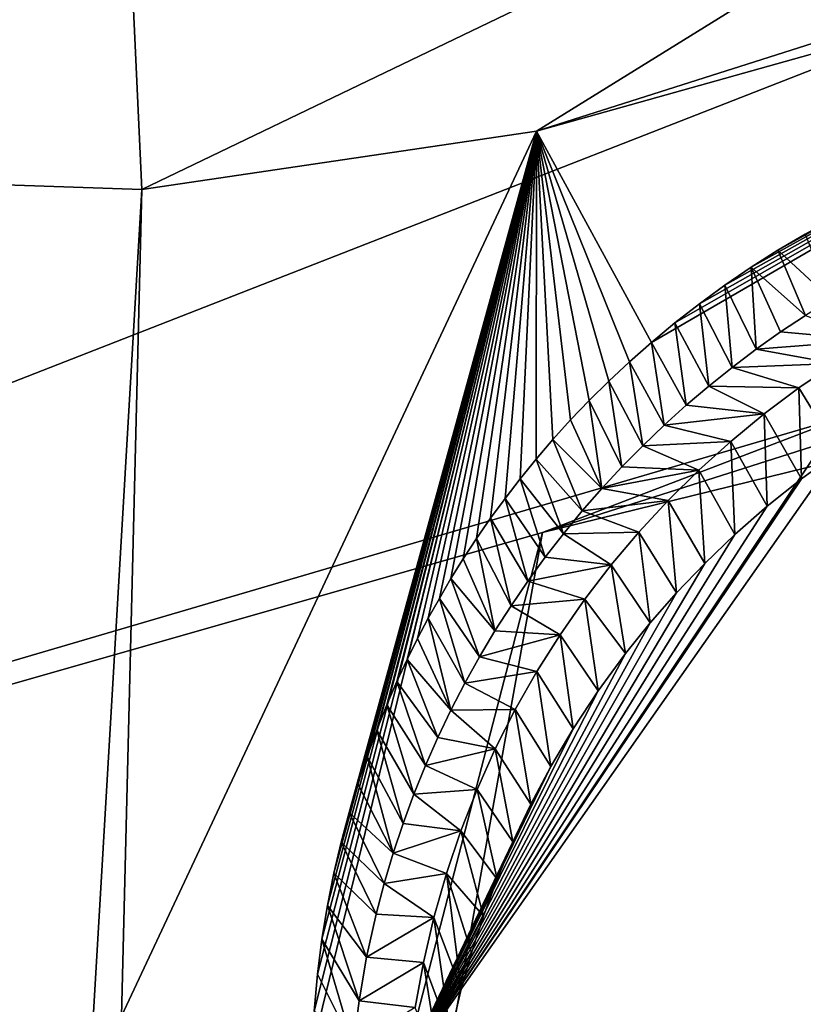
# Model space of a CAD drawing. Header units: millimetres. Extents: x -147 to 294, y -82 to 275.
# Tile 421 of 609: x 187.16 to 188.76, y 227.95 to 229.96. Entities that reach past the tile are written whole.
import ezdxf

# ---------------------------------------------------------------- set-up
doc = ezdxf.new("R2010")
doc.units = ezdxf.units.MM
doc.header["$LTSCALE"] = 67.506716
for name, color, linetype in [('1606', 7, 'CONTINUOUS'), ('2223', 7, 'CONTINUOUS'), ('2514', 7, 'CONTINUOUS'), ('2515', 7, 'CONTINUOUS'), ('2517', 7, 'CONTINUOUS'), ('2518', 7, 'CONTINUOUS'), ('2519', 7, 'CONTINUOUS'), ('557', 7, 'CONTINUOUS'), ('841', 7, 'CONTINUOUS')]:
    doc.layers.add(name, color=color, linetype=linetype)

msp = doc.modelspace()

# ---------------------------------------------------------------- linework, layer by layer
at = {"layer": '1606', "linetype": 'CONTINUOUS'}
for points in [[(184.6825, 229.706, -10.0828), (186.9681, 239.1253, -8.1769), (187.4093, 229.6132, -9.7263), (184.6825, 229.706, -10.0828)], [(187.4093, 229.6132, -9.7263), (186.9681, 239.1253, -8.1769), (190.1501, 230.931, -9.1616), (187.4093, 229.6132, -9.7263)], [(184.6825, 229.706, -10.0828), (188.8277, 220.6561, -11.2249), (186.0377, 219.2965, -11.8938), (184.6825, 229.706, -10.0828)], [(188.8277, 220.6561, -11.2249), (184.6825, 229.706, -10.0828), (187.2292, 226.5483, -10.3037), (188.8277, 220.6561, -11.2249)], [(187.2292, 226.5483, -10.3037), (184.6825, 229.706, -10.0828), (187.4093, 229.6132, -9.7263), (187.2292, 226.5483, -10.3037)]]:
    msp.add_3dface(points, dxfattribs=at)
at = {"layer": '2223', "linetype": 'CONTINUOUS'}
for points in [[(190.2306, 236.8304, -5.8496), (184.1835, 239.1702, -6.1548), (181.2966, 226.9352, -8.747), (190.2306, 236.8304, -5.8496)], [(190.8052, 235.903, -5.937), (190.2306, 236.8304, -5.8496), (181.2966, 226.9352, -8.747), (190.8052, 235.903, -5.937)], [(191.8037, 235.289, -5.9334), (190.8052, 235.903, -5.937), (181.2966, 226.9352, -8.747), (191.8037, 235.289, -5.9334)], [(191.8037, 235.289, -5.9334), (181.2966, 226.9352, -8.747), (199.2806, 233.9638, -5.5153), (191.8037, 235.289, -5.9334)], [(181.2966, 226.9352, -8.747), (190.4761, 229.6309, -6.9972), (199.2806, 233.9638, -5.5153), (181.2966, 226.9352, -8.747)], [(190.4761, 229.6309, -6.9972), (181.2966, 226.9352, -8.747), (188.2257, 228.9143, -7.391), (190.4761, 229.6309, -6.9972)], [(188.2257, 228.9143, -7.391), (181.2966, 226.9352, -8.747), (187.8129, 226.6234, -7.8539), (188.2257, 228.9143, -7.391)]]:
    msp.add_3dface(points, dxfattribs=at)
at = {"layer": '2514', "linetype": 'CONTINUOUS'}
for points in [[(190.4761, 229.6309, -6.9972), (188.2257, 228.9143, -7.391), (190.449, 229.4602, -7.0973), (190.4761, 229.6309, -6.9972)], [(190.449, 229.4602, -7.0973), (188.2257, 228.9143, -7.391), (188.831, 229.146, -7.3758), (190.449, 229.4602, -7.0973)], [(188.831, 229.146, -7.3758), (188.2257, 228.9143, -7.391), (187.9395, 227.8128, -7.7373), (188.831, 229.146, -7.3758)], [(188.831, 229.146, -7.3758), (187.9395, 227.8128, -7.7373), (188.8277, 229.0778, -7.6444), (188.831, 229.146, -7.3758)], [(188.8277, 229.0778, -7.6444), (187.9395, 227.8128, -7.7373), (188.7535, 229.0239, -7.6648), (188.8277, 229.0778, -7.6444)], [(188.7535, 229.0239, -7.6648), (187.9395, 227.8128, -7.7373), (188.6836, 228.9681, -7.685), (188.7535, 229.0239, -7.6648)], [(188.6836, 228.9681, -7.685), (187.9395, 227.8128, -7.7373), (188.6178, 228.9105, -7.7049), (188.6836, 228.9681, -7.685)], [(188.2257, 228.9143, -7.391), (187.8129, 226.6234, -7.8539), (187.9395, 227.8128, -7.7373), (188.2257, 228.9143, -7.391)], [(188.6178, 228.9105, -7.7049), (187.9395, 227.8128, -7.7373), (188.5562, 228.8514, -7.7245), (188.6178, 228.9105, -7.7049)], [(188.5562, 228.8514, -7.7245), (187.9395, 227.8128, -7.7373), (188.4986, 228.7911, -7.7436), (188.5562, 228.8514, -7.7245)], [(188.4986, 228.7911, -7.7436), (187.9395, 227.8128, -7.7373), (188.4449, 228.73, -7.7624), (188.4986, 228.7911, -7.7436)], [(188.4449, 228.73, -7.7624), (187.9395, 227.8128, -7.7373), (188.395, 228.668, -7.7806), (188.4449, 228.73, -7.7624)], [(188.395, 228.668, -7.7806), (187.9395, 227.8128, -7.7373), (188.3391, 228.5916, -7.8024), (188.395, 228.668, -7.7806)], [(188.3391, 228.5916, -7.8024), (187.9395, 227.8128, -7.7373), (188.2883, 228.5146, -7.8234), (188.3391, 228.5916, -7.8024)], [(188.2883, 228.5146, -7.8234), (187.9395, 227.8128, -7.7373), (188.2426, 228.4375, -7.8438), (188.2883, 228.5146, -7.8234)], [(188.2426, 228.4375, -7.8438), (187.9395, 227.8128, -7.7373), (188.2017, 228.3606, -7.8633), (188.2426, 228.4375, -7.8438)], [(188.2017, 228.3606, -7.8633), (187.9395, 227.8128, -7.7373), (188.1653, 228.2841, -7.8821), (188.2017, 228.3606, -7.8633)], [(188.1653, 228.2841, -7.8821), (187.9395, 227.8128, -7.7373), (188.1332, 228.2081, -7.9001), (188.1653, 228.2841, -7.8821)], [(188.1332, 228.2081, -7.9001), (187.9395, 227.8128, -7.7373), (188.105, 228.1325, -7.9175), (188.1332, 228.2081, -7.9001)], [(188.105, 228.1325, -7.9175), (187.9395, 227.8128, -7.7373), (188.0806, 228.0579, -7.9342), (188.105, 228.1325, -7.9175)], [(188.0806, 228.0579, -7.9342), (187.9395, 227.8128, -7.7373), (188.0598, 227.9843, -7.95), (188.0806, 228.0579, -7.9342)], [(188.0598, 227.9843, -7.95), (187.9395, 227.8128, -7.7373), (188.0381, 227.8911, -7.9695), (188.0598, 227.9843, -7.95)]]:
    msp.add_3dface(points, dxfattribs=at)
at = {"layer": '2515', "linetype": 'CONTINUOUS'}
for points in [[(188.8209, 229.2589, -8.2794), (188.8277, 229.0778, -7.6444), (188.7476, 229.2088, -8.2972), (188.8209, 229.2589, -8.2794)], [(188.7476, 229.2088, -8.2972), (188.7535, 229.0239, -7.6648), (188.677, 229.1558, -8.3152), (188.7476, 229.2088, -8.2972)], [(188.8277, 229.0778, -7.6444), (188.7535, 229.0239, -7.6648), (188.7476, 229.2088, -8.2972), (188.8277, 229.0778, -7.6444)], [(188.677, 229.1558, -8.3152), (188.6836, 228.9681, -7.685), (188.6091, 229.0999, -8.3334), (188.677, 229.1558, -8.3152)], [(188.7535, 229.0239, -7.6648), (188.6836, 228.9681, -7.685), (188.677, 229.1558, -8.3152), (188.7535, 229.0239, -7.6648)], [(188.6091, 229.0999, -8.3334), (188.6178, 228.9105, -7.7049), (188.5439, 229.0412, -8.3519), (188.6091, 229.0999, -8.3334)], [(188.6836, 228.9681, -7.685), (188.6178, 228.9105, -7.7049), (188.6091, 229.0999, -8.3334), (188.6836, 228.9681, -7.685)], [(188.5439, 229.0412, -8.3519), (188.5562, 228.8514, -7.7245), (188.4815, 228.9796, -8.3705), (188.5439, 229.0412, -8.3519)], [(188.6178, 228.9105, -7.7049), (188.5562, 228.8514, -7.7245), (188.5439, 229.0412, -8.3519), (188.6178, 228.9105, -7.7049)], [(188.4815, 228.9796, -8.3705), (188.4986, 228.7911, -7.7436), (188.422, 228.9153, -8.3893), (188.4815, 228.9796, -8.3705)], [(188.5562, 228.8514, -7.7245), (188.4986, 228.7911, -7.7436), (188.4815, 228.9796, -8.3705), (188.5562, 228.8514, -7.7245)], [(188.422, 228.9153, -8.3893), (188.4449, 228.73, -7.7624), (188.3654, 228.8482, -8.4082), (188.422, 228.9153, -8.3893)], [(188.4986, 228.7911, -7.7436), (188.4449, 228.73, -7.7624), (188.422, 228.9153, -8.3893), (188.4986, 228.7911, -7.7436)], [(188.3654, 228.8482, -8.4082), (188.395, 228.668, -7.7806), (188.3118, 228.7784, -8.4273), (188.3654, 228.8482, -8.4082)], [(188.4449, 228.73, -7.7624), (188.395, 228.668, -7.7806), (188.3654, 228.8482, -8.4082), (188.4449, 228.73, -7.7624)], [(188.3118, 228.7784, -8.4273), (188.3391, 228.5916, -7.8024), (188.2613, 228.706, -8.4464), (188.3118, 228.7784, -8.4273)], [(188.395, 228.668, -7.7806), (188.3391, 228.5916, -7.8024), (188.3118, 228.7784, -8.4273), (188.395, 228.668, -7.7806)], [(188.2613, 228.706, -8.4464), (188.2883, 228.5146, -7.8234), (188.214, 228.631, -8.4657), (188.2613, 228.706, -8.4464)], [(188.3391, 228.5916, -7.8024), (188.2883, 228.5146, -7.8234), (188.2613, 228.706, -8.4464), (188.3391, 228.5916, -7.8024)], [(188.214, 228.631, -8.4657), (188.2426, 228.4375, -7.8438), (188.17, 228.5534, -8.485), (188.214, 228.631, -8.4657)], [(188.2883, 228.5146, -7.8234), (188.2426, 228.4375, -7.8438), (188.214, 228.631, -8.4657), (188.2883, 228.5146, -7.8234)], [(188.17, 228.5534, -8.485), (188.2017, 228.3606, -7.8633), (188.1294, 228.4734, -8.5044), (188.17, 228.5534, -8.485)], [(188.2426, 228.4375, -7.8438), (188.2017, 228.3606, -7.8633), (188.17, 228.5534, -8.485), (188.2426, 228.4375, -7.8438)], [(188.1294, 228.4734, -8.5044), (188.1653, 228.2841, -7.8821), (188.0925, 228.391, -8.5238), (188.1294, 228.4734, -8.5044)], [(188.2017, 228.3606, -7.8633), (188.1653, 228.2841, -7.8821), (188.1294, 228.4734, -8.5044), (188.2017, 228.3606, -7.8633)], [(188.0925, 228.391, -8.5238), (188.1332, 228.2081, -7.9001), (188.0592, 228.3064, -8.5431), (188.0925, 228.391, -8.5238)], [(188.1653, 228.2841, -7.8821), (188.1332, 228.2081, -7.9001), (188.0925, 228.391, -8.5238), (188.1653, 228.2841, -7.8821)], [(188.0592, 228.3064, -8.5431), (188.105, 228.1325, -7.9175), (188.0297, 228.2193, -8.5624), (188.0592, 228.3064, -8.5431)], [(188.1332, 228.2081, -7.9001), (188.105, 228.1325, -7.9175), (188.0592, 228.3064, -8.5431), (188.1332, 228.2081, -7.9001)], [(188.0297, 228.2193, -8.5624), (188.0598, 227.9843, -7.95), (188.0041, 228.1298, -8.5817), (188.0297, 228.2193, -8.5624)], [(188.105, 228.1325, -7.9175), (188.0806, 228.0579, -7.9342), (188.0297, 228.2193, -8.5624), (188.105, 228.1325, -7.9175)], [(188.0806, 228.0579, -7.9342), (188.0598, 227.9843, -7.95), (188.0297, 228.2193, -8.5624), (188.0806, 228.0579, -7.9342)], [(188.0041, 228.1298, -8.5817), (188.0381, 227.8911, -7.9695), (187.9828, 228.0385, -8.6007), (188.0041, 228.1298, -8.5817)], [(188.0598, 227.9843, -7.95), (188.0381, 227.8911, -7.9695), (188.0041, 228.1298, -8.5817), (188.0598, 227.9843, -7.95)], [(187.9828, 228.0385, -8.6007), (188.0214, 227.7997, -7.9878), (187.9661, 227.9465, -8.6194), (187.9828, 228.0385, -8.6007)], [(188.0381, 227.8911, -7.9695), (188.0214, 227.7997, -7.9878), (187.9828, 228.0385, -8.6007), (188.0381, 227.8911, -7.9695)]]:
    msp.add_3dface(points, dxfattribs=at)
at = {"layer": '2517', "linetype": 'CONTINUOUS'}
for points in [[(188.7616, 229.3567, -8.2696), (188.8969, 229.3059, -8.2619), (188.7106, 229.3228, -8.2819), (188.7616, 229.3567, -8.2696)], [(188.7106, 229.3228, -8.2819), (188.8969, 229.3059, -8.2619), (188.6608, 229.2875, -8.2942), (188.7106, 229.3228, -8.2819)], [(188.8969, 229.3059, -8.2619), (188.8209, 229.2589, -8.2794), (188.6608, 229.2875, -8.2942), (188.8969, 229.3059, -8.2619)], [(188.6608, 229.2875, -8.2942), (188.8209, 229.2589, -8.2794), (188.6121, 229.2507, -8.3067), (188.6608, 229.2875, -8.2942)], [(188.6121, 229.2507, -8.3067), (188.7476, 229.2088, -8.2972), (188.5647, 229.2127, -8.3192), (188.6121, 229.2507, -8.3067)], [(188.8209, 229.2589, -8.2794), (188.7476, 229.2088, -8.2972), (188.6121, 229.2507, -8.3067), (188.8209, 229.2589, -8.2794)], [(188.5647, 229.2127, -8.3192), (188.677, 229.1558, -8.3152), (188.5185, 229.1734, -8.3318), (188.5647, 229.2127, -8.3192)], [(188.7476, 229.2088, -8.2972), (188.677, 229.1558, -8.3152), (188.5647, 229.2127, -8.3192), (188.7476, 229.2088, -8.2972)], [(188.5185, 229.1734, -8.3318), (188.677, 229.1558, -8.3152), (188.4736, 229.1329, -8.3445), (188.5185, 229.1734, -8.3318)], [(188.677, 229.1558, -8.3152), (188.6091, 229.0999, -8.3334), (188.4736, 229.1329, -8.3445), (188.677, 229.1558, -8.3152)], [(188.4736, 229.1329, -8.3445), (188.6091, 229.0999, -8.3334), (188.4299, 229.0911, -8.3573), (188.4736, 229.1329, -8.3445)], [(188.4299, 229.0911, -8.3573), (188.5439, 229.0412, -8.3519), (188.3875, 229.048, -8.3702), (188.4299, 229.0911, -8.3573)], [(188.6091, 229.0999, -8.3334), (188.5439, 229.0412, -8.3519), (188.4299, 229.0911, -8.3573), (188.6091, 229.0999, -8.3334)], [(188.3875, 229.048, -8.3702), (188.5439, 229.0412, -8.3519), (188.3464, 229.0037, -8.3832), (188.3875, 229.048, -8.3702)], [(188.5439, 229.0412, -8.3519), (188.4815, 228.9796, -8.3705), (188.3464, 229.0037, -8.3832), (188.5439, 229.0412, -8.3519)], [(188.3464, 229.0037, -8.3832), (188.4815, 228.9796, -8.3705), (188.3066, 228.9582, -8.3962), (188.3464, 229.0037, -8.3832)], [(188.4815, 228.9796, -8.3705), (188.422, 228.9153, -8.3893), (188.3066, 228.9582, -8.3962), (188.4815, 228.9796, -8.3705)], [(188.3066, 228.9582, -8.3962), (188.422, 228.9153, -8.3893), (188.2683, 228.9116, -8.4092), (188.3066, 228.9582, -8.3962)], [(188.2683, 228.9116, -8.4092), (188.3654, 228.8482, -8.4082), (188.2313, 228.8639, -8.4223), (188.2683, 228.9116, -8.4092)], [(188.422, 228.9153, -8.3893), (188.3654, 228.8482, -8.4082), (188.2683, 228.9116, -8.4092), (188.422, 228.9153, -8.3893)], [(188.2313, 228.8639, -8.4223), (188.3654, 228.8482, -8.4082), (188.1957, 228.815, -8.4355), (188.2313, 228.8639, -8.4223)], [(188.3654, 228.8482, -8.4082), (188.3118, 228.7784, -8.4273), (188.1957, 228.815, -8.4355), (188.3654, 228.8482, -8.4082)], [(188.1957, 228.815, -8.4355), (188.3118, 228.7784, -8.4273), (188.1615, 228.765, -8.4487), (188.1957, 228.815, -8.4355)], [(188.1615, 228.765, -8.4487), (188.2613, 228.706, -8.4464), (188.1287, 228.7137, -8.4619), (188.1615, 228.765, -8.4487)], [(188.3118, 228.7784, -8.4273), (188.2613, 228.706, -8.4464), (188.1615, 228.765, -8.4487), (188.3118, 228.7784, -8.4273)], [(188.1287, 228.7137, -8.4619), (188.2613, 228.706, -8.4464), (188.0975, 228.6613, -8.4751), (188.1287, 228.7137, -8.4619)], [(188.2613, 228.706, -8.4464), (188.214, 228.631, -8.4657), (188.0975, 228.6613, -8.4751), (188.2613, 228.706, -8.4464)], [(188.0975, 228.6613, -8.4751), (188.214, 228.631, -8.4657), (188.0676, 228.6076, -8.4885), (188.0975, 228.6613, -8.4751)], [(188.214, 228.631, -8.4657), (188.17, 228.5534, -8.485), (188.0676, 228.6076, -8.4885), (188.214, 228.631, -8.4657)], [(188.0676, 228.6076, -8.4885), (188.17, 228.5534, -8.485), (188.0391, 228.5527, -8.5019), (188.0676, 228.6076, -8.4885)], [(188.0391, 228.5527, -8.5019), (188.1294, 228.4734, -8.5044), (188.0121, 228.4967, -8.5153), (188.0391, 228.5527, -8.5019)], [(188.17, 228.5534, -8.485), (188.1294, 228.4734, -8.5044), (188.0391, 228.5527, -8.5019), (188.17, 228.5534, -8.485)], [(188.0121, 228.4967, -8.5153), (188.1294, 228.4734, -8.5044), (187.9869, 228.4396, -8.5286), (188.0121, 228.4967, -8.5153)], [(188.1294, 228.4734, -8.5044), (188.0925, 228.391, -8.5238), (187.9869, 228.4396, -8.5286), (188.1294, 228.4734, -8.5044)], [(187.9869, 228.4396, -8.5286), (188.0925, 228.391, -8.5238), (187.9634, 228.3814, -8.542), (187.9869, 228.4396, -8.5286)], [(188.0925, 228.391, -8.5238), (188.0592, 228.3064, -8.5431), (187.9634, 228.3814, -8.542), (188.0925, 228.391, -8.5238)], [(187.9634, 228.3814, -8.542), (188.0592, 228.3064, -8.5431), (187.9416, 228.3218, -8.5554), (187.9634, 228.3814, -8.542)], [(187.9416, 228.3218, -8.5554), (188.0592, 228.3064, -8.5431), (187.9215, 228.261, -8.5689), (187.9416, 228.3218, -8.5554)], [(188.0592, 228.3064, -8.5431), (188.0297, 228.2193, -8.5624), (187.9215, 228.261, -8.5689), (188.0592, 228.3064, -8.5431)], [(187.9215, 228.261, -8.5689), (188.0297, 228.2193, -8.5624), (187.9031, 228.1992, -8.5823), (187.9215, 228.261, -8.5689)], [(188.0297, 228.2193, -8.5624), (188.0041, 228.1298, -8.5817), (187.9031, 228.1992, -8.5823), (188.0297, 228.2193, -8.5624)], [(187.9031, 228.1992, -8.5823), (188.0041, 228.1298, -8.5817), (187.8866, 228.1367, -8.5956), (187.9031, 228.1992, -8.5823)], [(187.8866, 228.1367, -8.5956), (188.0041, 228.1298, -8.5817), (187.8671, 228.0491, -8.6137), (187.8866, 228.1367, -8.5956)], [(188.0041, 228.1298, -8.5817), (187.9828, 228.0385, -8.6007), (187.8671, 228.0491, -8.6137), (188.0041, 228.1298, -8.5817)], [(187.8671, 228.0491, -8.6137), (187.9828, 228.0385, -8.6007), (187.8517, 227.9599, -8.6317), (187.8671, 228.0491, -8.6137)], [(187.9828, 228.0385, -8.6007), (187.9661, 227.9465, -8.6194), (187.8517, 227.9599, -8.6317), (187.9828, 228.0385, -8.6007)], [(187.8517, 227.9599, -8.6317), (187.9661, 227.9465, -8.6194), (187.84, 227.8695, -8.6495), (187.8517, 227.9599, -8.6317)]]:
    msp.add_3dface(points, dxfattribs=at)
at = {"layer": '2518', "linetype": 'CONTINUOUS'}
for points in [[(188.7605, 229.522, -8.7497), (188.8138, 229.3893, -8.2575), (188.7053, 229.4893, -8.7667), (188.7605, 229.522, -8.7497)], [(188.7053, 229.4893, -8.7667), (188.7616, 229.3567, -8.2696), (188.6507, 229.4545, -8.784), (188.7053, 229.4893, -8.7667)], [(188.8138, 229.3893, -8.2575), (188.7616, 229.3567, -8.2696), (188.7053, 229.4893, -8.7667), (188.8138, 229.3893, -8.2575)], [(188.6507, 229.4545, -8.784), (188.6608, 229.2875, -8.2942), (188.5972, 229.418, -8.8013), (188.6507, 229.4545, -8.784)], [(188.7616, 229.3567, -8.2696), (188.7106, 229.3228, -8.2819), (188.6507, 229.4545, -8.784), (188.7616, 229.3567, -8.2696)], [(188.7106, 229.3228, -8.2819), (188.6608, 229.2875, -8.2942), (188.6507, 229.4545, -8.784), (188.7106, 229.3228, -8.2819)], [(188.5972, 229.418, -8.8013), (188.6121, 229.2507, -8.3067), (188.5452, 229.3801, -8.8186), (188.5972, 229.418, -8.8013)], [(188.6608, 229.2875, -8.2942), (188.6121, 229.2507, -8.3067), (188.5972, 229.418, -8.8013), (188.6608, 229.2875, -8.2942)], [(188.5452, 229.3801, -8.8186), (188.5647, 229.2127, -8.3192), (188.4952, 229.3411, -8.8356), (188.5452, 229.3801, -8.8186)], [(188.6121, 229.2507, -8.3067), (188.5647, 229.2127, -8.3192), (188.5452, 229.3801, -8.8186), (188.6121, 229.2507, -8.3067)], [(188.4952, 229.3411, -8.8356), (188.5185, 229.1734, -8.3318), (188.4476, 229.3016, -8.8522), (188.4952, 229.3411, -8.8356)], [(188.5647, 229.2127, -8.3192), (188.5185, 229.1734, -8.3318), (188.4952, 229.3411, -8.8356), (188.5647, 229.2127, -8.3192)], [(188.4476, 229.3016, -8.8522), (188.4736, 229.1329, -8.3445), (188.4026, 229.262, -8.8682), (188.4476, 229.3016, -8.8522)], [(188.5185, 229.1734, -8.3318), (188.4736, 229.1329, -8.3445), (188.4476, 229.3016, -8.8522), (188.5185, 229.1734, -8.3318)], [(188.4026, 229.262, -8.8682), (188.4299, 229.0911, -8.3573), (188.3605, 229.2226, -8.8836), (188.4026, 229.262, -8.8682)], [(188.4736, 229.1329, -8.3445), (188.4299, 229.0911, -8.3573), (188.4026, 229.262, -8.8682), (188.4736, 229.1329, -8.3445)], [(188.3605, 229.2226, -8.8836), (188.3875, 229.048, -8.3702), (188.3206, 229.1832, -8.8985), (188.3605, 229.2226, -8.8836)], [(188.4299, 229.0911, -8.3573), (188.3875, 229.048, -8.3702), (188.3605, 229.2226, -8.8836), (188.4299, 229.0911, -8.3573)], [(188.3206, 229.1832, -8.8985), (188.3464, 229.0037, -8.3832), (188.2828, 229.1436, -8.913), (188.3206, 229.1832, -8.8985)], [(188.3875, 229.048, -8.3702), (188.3464, 229.0037, -8.3832), (188.3206, 229.1832, -8.8985), (188.3875, 229.048, -8.3702)], [(188.2828, 229.1436, -8.913), (188.3464, 229.0037, -8.3832), (188.2469, 229.1039, -8.927), (188.2828, 229.1436, -8.913)], [(188.2469, 229.1039, -8.927), (188.3066, 228.9582, -8.3962), (188.2127, 229.0638, -8.9408), (188.2469, 229.1039, -8.927)], [(188.3464, 229.0037, -8.3832), (188.3066, 228.9582, -8.3962), (188.2469, 229.1039, -8.927), (188.3464, 229.0037, -8.3832)], [(188.2127, 229.0638, -8.9408), (188.2683, 228.9116, -8.4092), (188.1799, 229.0234, -8.9543), (188.2127, 229.0638, -8.9408)], [(188.3066, 228.9582, -8.3962), (188.2683, 228.9116, -8.4092), (188.2127, 229.0638, -8.9408), (188.3066, 228.9582, -8.3962)], [(188.1799, 229.0234, -8.9543), (188.2313, 228.8639, -8.4223), (188.1493, 228.9836, -8.9672), (188.1799, 229.0234, -8.9543)], [(188.2683, 228.9116, -8.4092), (188.2313, 228.8639, -8.4223), (188.1799, 229.0234, -8.9543), (188.2683, 228.9116, -8.4092)], [(188.1493, 228.9836, -8.9672), (188.1957, 228.815, -8.4355), (188.1198, 228.9432, -8.98), (188.1493, 228.9836, -8.9672)], [(188.2313, 228.8639, -8.4223), (188.1957, 228.815, -8.4355), (188.1493, 228.9836, -8.9672), (188.2313, 228.8639, -8.4223)], [(188.1198, 228.9432, -8.98), (188.1615, 228.765, -8.4487), (188.0912, 228.902, -8.9927), (188.1198, 228.9432, -8.98)], [(188.1957, 228.815, -8.4355), (188.1615, 228.765, -8.4487), (188.1198, 228.9432, -8.98), (188.1957, 228.815, -8.4355)], [(188.0912, 228.902, -8.9927), (188.1287, 228.7137, -8.4619), (188.0642, 228.8608, -9.0052), (188.0912, 228.902, -8.9927)], [(188.1615, 228.765, -8.4487), (188.1287, 228.7137, -8.4619), (188.0912, 228.902, -8.9927), (188.1615, 228.765, -8.4487)], [(188.0642, 228.8608, -9.0052), (188.1287, 228.7137, -8.4619), (188.0391, 228.8203, -9.0171), (188.0642, 228.8608, -9.0052)], [(188.0391, 228.8203, -9.0171), (188.0975, 228.6613, -8.4751), (188.0154, 228.7801, -9.0287), (188.0391, 228.8203, -9.0171)], [(188.1287, 228.7137, -8.4619), (188.0975, 228.6613, -8.4751), (188.0391, 228.8203, -9.0171), (188.1287, 228.7137, -8.4619)], [(188.0154, 228.7801, -9.0287), (188.0676, 228.6076, -8.4885), (187.9929, 228.7396, -9.0402), (188.0154, 228.7801, -9.0287)], [(188.0975, 228.6613, -8.4751), (188.0676, 228.6076, -8.4885), (188.0154, 228.7801, -9.0287), (188.0975, 228.6613, -8.4751)], [(187.9929, 228.7396, -9.0402), (188.0391, 228.5527, -8.5019), (187.9711, 228.6983, -9.0515), (187.9929, 228.7396, -9.0402)], [(188.0676, 228.6076, -8.4885), (188.0391, 228.5527, -8.5019), (187.9929, 228.7396, -9.0402), (188.0676, 228.6076, -8.4885)], [(187.9711, 228.6983, -9.0515), (188.0391, 228.5527, -8.5019), (187.9499, 228.6555, -9.063), (187.9711, 228.6983, -9.0515)], [(187.9499, 228.6555, -9.063), (188.0121, 228.4967, -8.5153), (187.929, 228.6106, -9.0746), (187.9499, 228.6555, -9.063)], [(188.0391, 228.5527, -8.5019), (188.0121, 228.4967, -8.5153), (187.9499, 228.6555, -9.063), (188.0391, 228.5527, -8.5019)], [(187.929, 228.6106, -9.0746), (187.9869, 228.4396, -8.5286), (187.9084, 228.5629, -9.0866), (187.929, 228.6106, -9.0746)], [(188.0121, 228.4967, -8.5153), (187.9869, 228.4396, -8.5286), (187.929, 228.6106, -9.0746), (188.0121, 228.4967, -8.5153)], [(187.9084, 228.5629, -9.0866), (187.9634, 228.3814, -8.542), (187.8879, 228.5119, -9.0991), (187.9084, 228.5629, -9.0866)], [(187.9869, 228.4396, -8.5286), (187.9634, 228.3814, -8.542), (187.9084, 228.5629, -9.0866), (187.9869, 228.4396, -8.5286)], [(187.8879, 228.5119, -9.0991), (187.9416, 228.3218, -8.5554), (187.868, 228.4579, -9.112), (187.8879, 228.5119, -9.0991)], [(187.9634, 228.3814, -8.542), (187.9416, 228.3218, -8.5554), (187.8879, 228.5119, -9.0991), (187.9634, 228.3814, -8.542)], [(187.868, 228.4579, -9.112), (187.9215, 228.261, -8.5689), (187.8492, 228.402, -9.1252), (187.868, 228.4579, -9.112)], [(187.9416, 228.3218, -8.5554), (187.9215, 228.261, -8.5689), (187.868, 228.4579, -9.112), (187.9416, 228.3218, -8.5554)], [(187.8492, 228.402, -9.1252), (187.9215, 228.261, -8.5689), (187.8316, 228.3439, -9.1386), (187.8492, 228.402, -9.1252)], [(187.8316, 228.3439, -9.1386), (187.9031, 228.1992, -8.5823), (187.8153, 228.2834, -9.1521), (187.8316, 228.3439, -9.1386)], [(187.9215, 228.261, -8.5689), (187.9031, 228.1992, -8.5823), (187.8316, 228.3439, -9.1386), (187.9215, 228.261, -8.5689)], [(187.8153, 228.2834, -9.1521), (187.8866, 228.1367, -8.5956), (187.8005, 228.2204, -9.1657), (187.8153, 228.2834, -9.1521)], [(187.9031, 228.1992, -8.5823), (187.8866, 228.1367, -8.5956), (187.8153, 228.2834, -9.1521), (187.9031, 228.1992, -8.5823)], [(187.8005, 228.2204, -9.1657), (187.8671, 228.0491, -8.6137), (187.7874, 228.1546, -9.1793), (187.8005, 228.2204, -9.1657)], [(187.8866, 228.1367, -8.5956), (187.8671, 228.0491, -8.6137), (187.8005, 228.2204, -9.1657), (187.8866, 228.1367, -8.5956)], [(187.7874, 228.1546, -9.1793), (187.8517, 227.9599, -8.6317), (187.7761, 228.086, -9.1929), (187.7874, 228.1546, -9.1793)], [(187.8671, 228.0491, -8.6137), (187.8517, 227.9599, -8.6317), (187.7874, 228.1546, -9.1793), (187.8671, 228.0491, -8.6137)], [(187.7761, 228.086, -9.1929), (187.84, 227.8695, -8.6495), (187.7669, 228.0143, -9.2062), (187.7761, 228.086, -9.1929)], [(187.8517, 227.9599, -8.6317), (187.84, 227.8695, -8.6495), (187.7761, 228.086, -9.1929), (187.8517, 227.9599, -8.6317)], [(187.7669, 228.0143, -9.2062), (187.84, 227.8695, -8.6495), (187.76, 227.9395, -9.2193), (187.7669, 228.0143, -9.2062)]]:
    msp.add_3dface(points, dxfattribs=at)
at = {"layer": '2519', "linetype": 'CONTINUOUS'}
for points in [[(187.4093, 229.6132, -9.7263), (190.1501, 230.931, -9.1616), (188.2132, 229.7322, -9.4496), (187.4093, 229.6132, -9.7263)], [(188.2132, 229.7322, -9.4496), (190.1501, 230.931, -9.1616), (190.1119, 230.3359, -9.082), (188.2132, 229.7322, -9.4496)], [(190.1041, 230.2619, -9.0434), (188.2132, 229.7322, -9.4496), (190.1119, 230.3359, -9.082), (190.1041, 230.2619, -9.0434)], [(188.4476, 229.3016, -8.8522), (188.2132, 229.7322, -9.4496), (190.1041, 230.2619, -9.0434), (188.4476, 229.3016, -8.8522)], [(188.4952, 229.3411, -8.8356), (188.4476, 229.3016, -8.8522), (190.1041, 230.2619, -9.0434), (188.4952, 229.3411, -8.8356)], [(188.5452, 229.3801, -8.8186), (188.4952, 229.3411, -8.8356), (190.1041, 230.2619, -9.0434), (188.5452, 229.3801, -8.8186)], [(188.5972, 229.418, -8.8013), (188.5452, 229.3801, -8.8186), (190.1041, 230.2619, -9.0434), (188.5972, 229.418, -8.8013)], [(188.6507, 229.4545, -8.784), (188.5972, 229.418, -8.8013), (190.1041, 230.2619, -9.0434), (188.6507, 229.4545, -8.784)], [(188.7053, 229.4893, -8.7667), (188.6507, 229.4545, -8.784), (190.1041, 230.2619, -9.0434), (188.7053, 229.4893, -8.7667)], [(188.7605, 229.522, -8.7497), (188.7053, 229.4893, -8.7667), (190.1041, 230.2619, -9.0434), (188.7605, 229.522, -8.7497)], [(187.3677, 227.9293, -9.898), (187.4093, 229.6132, -9.7263), (188.2132, 229.7322, -9.4496), (187.3677, 227.9293, -9.898)], [(187.7557, 227.8586, -9.2326), (187.3677, 227.9293, -9.898), (188.2132, 229.7322, -9.4496), (187.7557, 227.8586, -9.2326)], [(187.76, 227.9395, -9.2193), (187.7557, 227.8586, -9.2326), (188.2132, 229.7322, -9.4496), (187.76, 227.9395, -9.2193)], [(187.7669, 228.0143, -9.2062), (187.76, 227.9395, -9.2193), (188.2132, 229.7322, -9.4496), (187.7669, 228.0143, -9.2062)], [(187.7761, 228.086, -9.1929), (187.7669, 228.0143, -9.2062), (188.2132, 229.7322, -9.4496), (187.7761, 228.086, -9.1929)], [(187.7874, 228.1546, -9.1793), (187.7761, 228.086, -9.1929), (188.2132, 229.7322, -9.4496), (187.7874, 228.1546, -9.1793)], [(187.8005, 228.2204, -9.1657), (187.7874, 228.1546, -9.1793), (188.2132, 229.7322, -9.4496), (187.8005, 228.2204, -9.1657)], [(187.8153, 228.2834, -9.1521), (187.8005, 228.2204, -9.1657), (188.2132, 229.7322, -9.4496), (187.8153, 228.2834, -9.1521)], [(187.8316, 228.3439, -9.1386), (187.8153, 228.2834, -9.1521), (188.2132, 229.7322, -9.4496), (187.8316, 228.3439, -9.1386)], [(187.8492, 228.402, -9.1252), (187.8316, 228.3439, -9.1386), (188.2132, 229.7322, -9.4496), (187.8492, 228.402, -9.1252)], [(187.868, 228.4579, -9.112), (187.8492, 228.402, -9.1252), (188.2132, 229.7322, -9.4496), (187.868, 228.4579, -9.112)], [(187.8879, 228.5119, -9.0991), (187.868, 228.4579, -9.112), (188.2132, 229.7322, -9.4496), (187.8879, 228.5119, -9.0991)], [(187.9084, 228.5629, -9.0866), (187.8879, 228.5119, -9.0991), (188.2132, 229.7322, -9.4496), (187.9084, 228.5629, -9.0866)], [(187.929, 228.6106, -9.0746), (187.9084, 228.5629, -9.0866), (188.2132, 229.7322, -9.4496), (187.929, 228.6106, -9.0746)], [(187.9499, 228.6555, -9.063), (187.929, 228.6106, -9.0746), (188.2132, 229.7322, -9.4496), (187.9499, 228.6555, -9.063)], [(187.9711, 228.6983, -9.0515), (187.9499, 228.6555, -9.063), (188.2132, 229.7322, -9.4496), (187.9711, 228.6983, -9.0515)], [(187.9929, 228.7396, -9.0402), (187.9711, 228.6983, -9.0515), (188.2132, 229.7322, -9.4496), (187.9929, 228.7396, -9.0402)], [(188.0154, 228.7801, -9.0287), (187.9929, 228.7396, -9.0402), (188.2132, 229.7322, -9.4496), (188.0154, 228.7801, -9.0287)], [(188.0391, 228.8203, -9.0171), (188.0154, 228.7801, -9.0287), (188.2132, 229.7322, -9.4496), (188.0391, 228.8203, -9.0171)], [(188.0642, 228.8608, -9.0052), (188.0391, 228.8203, -9.0171), (188.2132, 229.7322, -9.4496), (188.0642, 228.8608, -9.0052)], [(188.0912, 228.902, -8.9927), (188.0642, 228.8608, -9.0052), (188.2132, 229.7322, -9.4496), (188.0912, 228.902, -8.9927)], [(188.1198, 228.9432, -8.98), (188.0912, 228.902, -8.9927), (188.2132, 229.7322, -9.4496), (188.1198, 228.9432, -8.98)], [(188.1493, 228.9836, -8.9672), (188.1198, 228.9432, -8.98), (188.2132, 229.7322, -9.4496), (188.1493, 228.9836, -8.9672)], [(188.1799, 229.0234, -8.9543), (188.1493, 228.9836, -8.9672), (188.2132, 229.7322, -9.4496), (188.1799, 229.0234, -8.9543)], [(188.2127, 229.0638, -8.9408), (188.1799, 229.0234, -8.9543), (188.2132, 229.7322, -9.4496), (188.2127, 229.0638, -8.9408)], [(188.2469, 229.1039, -8.927), (188.2127, 229.0638, -8.9408), (188.2132, 229.7322, -9.4496), (188.2469, 229.1039, -8.927)], [(188.4476, 229.3016, -8.8522), (188.4026, 229.262, -8.8682), (188.2132, 229.7322, -9.4496), (188.4476, 229.3016, -8.8522)], [(188.4026, 229.262, -8.8682), (188.3605, 229.2226, -8.8836), (188.2132, 229.7322, -9.4496), (188.4026, 229.262, -8.8682)], [(188.3605, 229.2226, -8.8836), (188.3206, 229.1832, -8.8985), (188.2132, 229.7322, -9.4496), (188.3605, 229.2226, -8.8836)], [(188.3206, 229.1832, -8.8985), (188.2828, 229.1436, -8.913), (188.2132, 229.7322, -9.4496), (188.3206, 229.1832, -8.8985)], [(188.2828, 229.1436, -8.913), (188.2469, 229.1039, -8.927), (188.2132, 229.7322, -9.4496), (188.2828, 229.1436, -8.913)], [(187.2292, 226.5483, -10.3037), (187.4093, 229.6132, -9.7263), (187.3677, 227.9293, -9.898), (187.2292, 226.5483, -10.3037)]]:
    msp.add_3dface(points, dxfattribs=at)
at = {"layer": '557', "linetype": 'CONTINUOUS'}
for points in [[(179.4951, 244.1441, -22.3706), (192.7815, 240.2614, -27.4084), (175.102, 216.4034, -28.5238), (179.4951, 244.1441, -22.3706)], [(175.102, 216.4034, -28.5238), (192.7815, 240.2614, -27.4084), (203.7495, 217.597, -36.6176), (175.102, 216.4034, -28.5238)]]:
    msp.add_3dface(points, dxfattribs=at)
at = {"layer": '841', "linetype": 'CONTINUOUS'}
for points in [[(180.0209, 232.0505, -23.733), (177.4701, 208.8882, -28.9701), (204.8363, 217.3552, -35.3042), (180.0209, 232.0505, -23.733)], [(209.084, 231.2837, -32.4407), (180.0209, 232.0505, -23.733), (204.8363, 217.3552, -35.3042), (209.084, 231.2837, -32.4407)]]:
    msp.add_3dface(points, dxfattribs=at)

doc.saveas('drawing.dxf')
